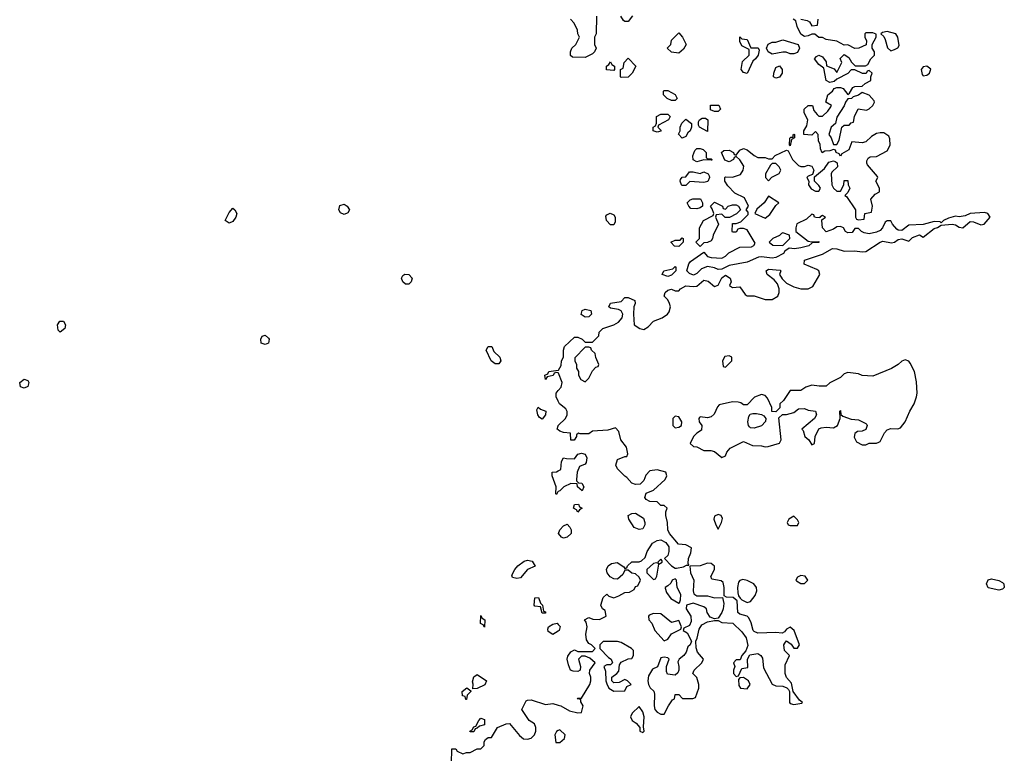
# Model space of a CAD drawing. Header units: inches. Extents: x 2380053 to 2584298, y 380219 to 546618.
# Tile 466 of 656: x 2477006 to 2482481, y 462447 to 466528. Entities that reach past the tile are written whole.
import ezdxf

# ---------------------------------------------------------------- set-up
doc = ezdxf.new("R2010")
doc.units = ezdxf.units.IN
doc.header["$MEASUREMENT"] = 0
doc.layers.add('C4476', color=7, linetype='Continuous')
doc.layers.add('C4486', color=7, linetype='Continuous')

msp = doc.modelspace()

# ---------------------------------------------------------------- linework, layer by layer
at = {"layer": 'C4476', "color": 2, "elevation": 50}
for points in [[(2478810, 465443.7), (2478790, 465453.2), (2478779.5, 465470), (2478786.3, 465493.7), (2478810, 465501.6), (2478827.3, 465490), (2478839.1, 465470), (2478830, 465454)], [(2478170, 465395.1), (2478147.6, 465410), (2478170, 465456), (2478190, 465479.1), (2478202.8, 465470), (2478213.4, 465450), (2478206.8, 465430), (2478190, 465406)], [(2479150, 465056), (2479136, 465070), (2479129.6, 465090.4), (2479135.5, 465104.5), (2479147, 465113), (2479170.3, 465110.3), (2479187.3, 465090), (2479182.8, 465070), (2479170, 465057.2)], [(2477230, 464789.2), (2477220.2, 464800.2), (2477216, 464830), (2477229.5, 464850.5), (2477250, 464850.8), (2477260.7, 464830), (2477256.3, 464810)], [(2478370, 464720.9), (2478348.1, 464728.1), (2478346, 464750), (2478353.2, 464766.8), (2478370, 464772.7), (2478390, 464756), (2478393.4, 464750), (2478390, 464729.3)], [(2479670, 464612.7), (2479650, 464614), (2479627, 464630), (2479599, 464690), (2479609.7, 464710.3), (2479630.3, 464710.3), (2479642.6, 464682.6), (2479676.4, 464650), (2479681.6, 464630)], [(2477030, 464478.4), (2477010, 464485.2), (2477005.6, 464510), (2477030, 464528), (2477050, 464520.7), (2477056.4, 464510), (2477050, 464487)], [(2479910, 464306), (2479895.5, 464315.5), (2479886, 464330), (2479882, 464358), (2479888, 464372), (2479901.1, 464361.1), (2479930.6, 464350), (2479930, 464329)], [(2479770, 463419), (2479745.2, 463425.2), (2479743.1, 463436.9), (2479758, 463470), (2479775.3, 463490), (2479810, 463516), (2479830, 463521), (2479855.3, 463515.3), (2479872.7, 463487.3), (2479830, 463468.7), (2479790, 463422)], [(2479910, 463226), (2479902, 463262), (2479870, 463266), (2479866, 463270), (2479870, 463312), (2479890, 463314), (2479902, 463282), (2479912, 463270), (2479918, 463238), (2479930, 463234), (2479930, 463226)], [(2479590, 463148.7), (2479582, 463162), (2479568.4, 463168.4), (2479570, 463214), (2479578, 463198), (2479591.3, 463190)], [(2479526, 462806), (2479528, 462832), (2479524, 462844), (2479530, 462872), (2479550, 462884.7), (2479602, 462850), (2479592, 462828), (2479550, 462808)], [(2479486, 462746), (2479482, 462762), (2479467.3, 462767.3), (2479466, 462790), (2479491.1, 462811.1), (2479514, 462794), (2479514, 462790), (2479494, 462770), (2479490, 462746)], [(2479510, 462566), (2479508.7, 462570), (2479522, 462578), (2479530, 462594), (2479542, 462598), (2479558, 462630), (2479570, 462642), (2479590, 462634), (2479590, 462606), (2479562, 462598), (2479550, 462586), (2479538, 462582), (2479530, 462566)]]:
    msp.add_lwpolyline(points, close=True, dxfattribs=at)
for points in [[(2480000, 464562.7), (2479990, 464566), (2479978, 464562), (2479971.6, 464548.4), (2479938, 464542), (2479930, 464526), (2479926, 464550), (2479942, 464558), (2479948.4, 464571.6), (2480000, 464577.8)], [(2480000, 464406), (2479988, 464430), (2479988, 464450), (2480000, 464464.2)], [(2480000, 464245.5), (2479994, 464250), (2480000, 464268.3)], [(2480000, 463902.7), (2479998, 463902), (2479990, 463886), (2479986, 463890), (2479988, 463930), (2479966, 463990), (2479966, 464010), (2479990, 464012), (2480000, 464017.8)], [(2480000, 463127), (2479970, 463108), (2479944, 463124), (2479942, 463138), (2479946, 463150), (2479970, 463164.7), (2479994, 463170), (2480000, 463163.5)], [(2479406, 462390), (2479409.1, 462470.9), (2479430, 462472), (2479438, 462458), (2479470, 462444.7), (2479490, 462451.3), (2479510, 462451.3), (2479550, 462471.3), (2479570, 462472), (2479588, 462490), (2479588, 462510), (2479596.4, 462523.6), (2479610, 462534), (2479630, 462534), (2479662, 462590), (2479711.6, 462611.6), (2479730, 462612), (2479785.2, 462545.2), (2479807.9, 462527.9), (2479830, 462524.7), (2479850, 462531.3), (2479868.7, 462550), (2479875.3, 462570), (2479875.3, 462590), (2479868, 462610), (2479838, 462630), (2479798, 462690), (2479822, 462738), (2479830, 462742), (2479850, 462744.7), (2479930, 462718.8), (2479970, 462724.7), (2480000, 462714.7)], [(2480000, 462573), (2479990, 462568), (2479981, 462550), (2479986.4, 462506.4), (2480000, 462506.2)]]:
    msp.add_lwpolyline(points, dxfattribs=at)
at = {"layer": 'C4486', "color": 2, "elevation": 50}
for points in [[(2480212.7, 466547.3), (2480212, 466450), (2480202, 466430), (2480202, 466390), (2480211.3, 466370), (2480202, 466350), (2480190, 466338), (2480150, 466318), (2480080.4, 466320.4), (2480068.4, 466328.4), (2480068, 466350), (2480075.3, 466370), (2480098, 466390), (2480118, 466430), (2480108.9, 466448.9), (2480108, 466470), (2480088.9, 466508.9), (2480069, 466530)], [(2480414, 466550), (2480390, 466518), (2480370, 466518), (2480363.1, 466523.1), (2480348.4, 466548.4)], [(2481348.4, 466531.6), (2481383.6, 466523.6), (2481396.9, 466516.9), (2481410, 466494), (2481442, 466498), (2481446, 466530)], [(2480000, 464577.8), (2480002, 464578), (2480016.4, 464603.6), (2480018, 464630), (2480028.7, 464650), (2480029, 464690), (2480035.3, 464710), (2480090, 464762), (2480110, 464762), (2480134, 464750), (2480150, 464734), (2480190, 464734), (2480226, 464770), (2480228, 464790), (2480249.1, 464810.9), (2480310, 464831), (2480335.5, 464844.5), (2480355.3, 464870), (2480359, 464890), (2480350, 464908), (2480336, 464916), (2480290, 464922.9), (2480282, 464930), (2480290, 464950.8), (2480350, 464960.5), (2480370, 464982), (2480390, 464983), (2480426.4, 464966.4), (2480427.7, 464950), (2480420.7, 464930), (2480418, 464890), (2480422, 464830), (2480454, 464810), (2480475.3, 464804.7), (2480500.4, 464819.6), (2480529.1, 464850.9), (2480578, 464870), (2480608, 464890), (2480618, 464902), (2480624, 464930), (2480619, 464950), (2480609, 464970), (2480589, 464990), (2480594.5, 465010), (2480610, 465023.8), (2480630, 465028.4), (2480650, 465019.3), (2480670, 465018.8), (2480679.3, 465030), (2480710, 465048.2), (2480750, 465042.8), (2480770, 465044.7), (2480810, 465078), (2480833.7, 465073.7), (2480870, 465042.8), (2480889.3, 465050.7), (2480910, 465091.3), (2480930, 465106), (2480956, 465090), (2480961, 465070), (2480952, 465050), (2480970, 465038), (2481010, 465042), (2481039.6, 464999.6), (2481050, 464992), (2481090, 464991), (2481150, 464971), (2481190, 464971), (2481222, 464990), (2481229, 465010), (2481229, 465030), (2481219.3, 465059.3), (2481201.2, 465081.2), (2481162.7, 465110), (2481157.2, 465130), (2481170, 465140.7), (2481234.8, 465134.8), (2481238, 465130), (2481231.3, 465110), (2481245.4, 465085.4), (2481270, 465062), (2481310, 465042), (2481350, 465031.3), (2481390, 465031.3), (2481416, 465044), (2481454, 465110), (2481449, 465130), (2481438, 465138), (2481367.2, 465167.2), (2481369.3, 465190), (2481470, 465223.8), (2481525.4, 465254.6), (2481550, 465253), (2481590, 465240.5), (2481650, 465242), (2481690, 465236.3), (2481710, 465239.1), (2481789.7, 465290.3), (2481804.7, 465295.3), (2481854.2, 465285.8), (2481870, 465290.5), (2481890, 465305.5), (2481910, 465308), (2481950, 465296), (2481970, 465316.3), (2482010, 465330.6), (2482030, 465318), (2482090, 465366.8), (2482110, 465371), (2482130, 465384.7), (2482190, 465390.5), (2482210, 465386.7), (2482230, 465373), (2482250, 465370.6), (2482290, 465404.9), (2482310, 465403.8), (2482350, 465387.3), (2482369.4, 465390.6), (2482402.7, 465430), (2482389.5, 465449.5), (2482370, 465456.2), (2482290, 465449.4), (2482262.4, 465437.6), (2482230, 465431.6), (2482210, 465435.6), (2482170, 465424.5), (2482142, 465410), (2482130, 465398), (2482123.1, 465403.1), (2482090, 465405.2), (2482030, 465389.2), (2481950, 465385.1), (2481910, 465354.5), (2481890, 465356.2), (2481882.5, 465362.5), (2481859.3, 465390), (2481850, 465408.7), (2481830, 465408.7), (2481818, 465402), (2481804, 465370), (2481790, 465356), (2481770, 465346.6), (2481730, 465337.2), (2481702, 465342), (2481686, 465350), (2481670, 465366), (2481650, 465366), (2481635.3, 465344.7), (2481610, 465342), (2481598, 465350), (2481586, 465370), (2481570, 465378), (2481550, 465375.3), (2481530, 465362), (2481490, 465348), (2481469.3, 465369.3), (2481466, 465410), (2481466, 465414), (2481486, 465430), (2481470, 465438), (2481454, 465430), (2481454, 465426), (2481432.7, 465427.3), (2481426, 465430), (2481422, 465442), (2481410, 465446), (2481381, 465419), (2481327.5, 465392.5), (2481321, 465370), (2481322, 465350), (2481390, 465296), (2481410, 465291.3), (2481450, 465294), (2481450, 465289), (2481412.7, 465287.3), (2481394, 465270), (2481350, 465259.3), (2481314, 465254), (2481283.6, 465256.4), (2481259.6, 465240.4), (2481252.5, 465227.5), (2481210, 465204.5), (2481190, 465200.7), (2481130, 465209.5), (2481113, 465207), (2481050, 465179.5), (2480950, 465160.9), (2480910, 465139.3), (2480890, 465138), (2480870, 465146.6), (2480830, 465154), (2480797.5, 465142.5), (2480770, 465116), (2480752.7, 465107.3), (2480730, 465115.3), (2480715.3, 465130), (2480726, 465170), (2480736.4, 465183.6), (2480810, 465234), (2480831.1, 465211.1), (2480850, 465204.7), (2480910, 465202), (2480930, 465212), (2480949.1, 465230.9), (2481010, 465262), (2481075.3, 465264.7), (2481088.4, 465271.6), (2481095.3, 465284.7), (2481050, 465358), (2481030, 465366), (2481010, 465366), (2480998, 465362), (2480990, 465346), (2480970, 465346), (2480968, 465350), (2480970, 465394), (2480990, 465394), (2481016.4, 465403.6), (2481056.4, 465443.6), (2481056.4, 465456.4), (2481046, 465470), (2481058, 465490), (2481036.5, 465536.5), (2480982, 465562), (2480943.1, 465603.1), (2480926, 465630), (2480926, 465650), (2480930, 465654), (2480970, 465652), (2481014, 465666), (2481028.7, 465690), (2481032.9, 465712.9), (2481010, 465748), (2480990, 465766), (2480978, 465762), (2480974, 465750), (2480950, 465738), (2480927.3, 465747.3), (2480908, 465790), (2480920.4, 465799.6), (2480950, 465802), (2480974, 465790), (2480978, 465778), (2480990, 465774), (2481010, 465802), (2481030, 465812), (2481050, 465804.7), (2481090, 465772), (2481110, 465762), (2481150, 465762), (2481170, 465754), (2481190, 465754), (2481207.3, 465772.7), (2481270, 465802), (2481278, 465798), (2481302, 465750), (2481336.9, 465716.9), (2481350, 465711.3), (2481370, 465711.3), (2481390, 465718), (2481410, 465714), (2481422, 465690), (2481414, 465666), (2481390, 465658), (2481382, 465650), (2481394, 465630), (2481392, 465610), (2481406.4, 465586.4), (2481430, 465574), (2481450, 465574), (2481458, 465590), (2481450, 465606), (2481426, 465630), (2481426, 465654), (2481480.4, 465699.6), (2481504.7, 465735.3), (2481530, 465742), (2481539.6, 465739.6), (2481551.6, 465731.6), (2481554, 465710), (2481521, 465679), (2481518, 465670), (2481522, 465610), (2481531.6, 465591.6), (2481550, 465574), (2481570, 465574), (2481588, 465610), (2481590, 465634), (2481610, 465634), (2481612, 465610), (2481622, 465590), (2481610, 465566), (2481594, 465550), (2481603.6, 465543.6), (2481654, 465470), (2481654, 465430), (2481658, 465418), (2481670, 465414), (2481702, 465418), (2481706, 465450), (2481742, 465458), (2481748, 465490), (2481738, 465530), (2481762, 465558), (2481786, 465570), (2481786, 465590), (2481766, 465630), (2481778, 465650), (2481776.4, 465656.4), (2481720.2, 465720.2), (2481715.3, 465730), (2481716.4, 465743.6), (2481723.1, 465756.9), (2481735.3, 465764.7), (2481770, 465766.8), (2481830, 465798), (2481845.2, 465830), (2481844.7, 465864.7), (2481839.3, 465879.3), (2481810, 465899), (2481790, 465899), (2481770, 465894), (2481741.6, 465878.4), (2481710, 465848.7), (2481690, 465842), (2481632, 465848), (2481615.3, 465804.7), (2481578, 465782), (2481570, 465768), (2481562, 465782), (2481546, 465790), (2481542, 465802), (2481530, 465806), (2481510, 465798), (2481483.6, 465796.4), (2481468, 465788), (2481458, 465810), (2481456.4, 465836.4), (2481447.3, 465852.7), (2481446, 465890), (2481430, 465906), (2481410, 465886), (2481366, 465890), (2481366, 465910), (2481382, 465938), (2481389, 465970), (2481368, 466010), (2481368, 466030), (2481390, 466051.3), (2481414, 466050), (2481422, 466022), (2481439.6, 465999.6), (2481450, 465992), (2481470, 465992), (2481500.2, 466019.8), (2481516.5, 466043.5), (2481519, 466050), (2481488.7, 466070), (2481499.3, 466110), (2481525.2, 466130), (2481535.1, 466144.9), (2481548.9, 466151.1), (2481570, 466151.3), (2481584.5, 466144.5), (2481610, 466112), (2481620.4, 466119.6), (2481638, 466150), (2481650, 466156), (2481690, 466158), (2481706.3, 466173.7), (2481738, 466190), (2481738, 466210), (2481746, 466230), (2481730, 466246), (2481718, 466242), (2481712, 466228), (2481691.6, 466228.4), (2481650, 466248.7), (2481630, 466248.7), (2481610, 466228.7), (2481550, 466198), (2481535.3, 466184.7), (2481510, 466178), (2481489.2, 466190), (2481478, 466258), (2481450, 466278), (2481426, 466310), (2481436.4, 466323.6), (2481450, 466331.3), (2481470, 466322), (2481490, 466294), (2481492, 466272), (2481535.3, 466255.3), (2481550, 466234), (2481578, 466290), (2481568.4, 466311.6), (2481590, 466334), (2481616.9, 466316.9), (2481631.6, 466291.6), (2481652, 466272), (2481708, 466272), (2481722, 466278), (2481738, 466310), (2481758, 466330), (2481758, 466350), (2481746, 466370), (2481746, 466390), (2481768, 466430), (2481767.3, 466447.3), (2481750, 466455.3), (2481710, 466454), (2481706, 466450), (2481704.7, 466430), (2481714, 466410), (2481712.7, 466387.3), (2481671.1, 466368.9), (2481650, 466368), (2481610, 466388), (2481590, 466386), (2481550, 466408), (2481490, 466418), (2481470, 466428), (2481450, 466428), (2481427.3, 466447.3), (2481410, 466448), (2481390, 466438), (2481370, 466435.3), (2481350, 466448), (2481329, 466490), (2481322, 466522), (2481306, 466530)], [(2480000, 464464.2), (2480016.4, 464483.6), (2480022, 464510), (2480002, 464562), (2480000, 464562.7)], [(2480000, 464268.3), (2480000.5, 464270), (2480041.2, 464310), (2480049.2, 464330), (2480049, 464349), (2480043.1, 464363.1), (2480008, 464390), (2480000, 464406)], [(2480000, 462714.7), (2480014, 462710), (2480063.6, 462683.6), (2480110, 462672), (2480130, 462674), (2480138, 462710), (2480126, 462734), (2480126, 462746), (2480106, 462750), (2480110, 462754), (2480130, 462754), (2480175.3, 462830), (2480182, 462850), (2480182, 462870), (2480174, 462890), (2480175.3, 462910), (2480206, 462950), (2480176.4, 462976.4), (2480150, 462988), (2480130, 462988), (2480112, 462970), (2480124.7, 462930), (2480122, 462910), (2480110, 462902), (2480083.1, 462903.1), (2480068.9, 462908.9), (2480058, 462938), (2480049.2, 462970), (2480053.6, 462986.4), (2480070, 463012), (2480090, 463022), (2480110, 463014), (2480190, 463014), (2480206, 463030), (2480186, 463050), (2480170, 463058), (2480158, 463078), (2480154, 463110), (2480162, 463150), (2480156.4, 463176.4), (2480146, 463190), (2480170, 463202), (2480192.7, 463192.7), (2480230, 463192), (2480266, 463210), (2480262, 463242), (2480246, 463250), (2480238, 463270), (2480250, 463314), (2480270, 463332), (2480281, 463321), (2480310, 463311.3), (2480338, 463322), (2480370, 463342), (2480396.4, 463343.6), (2480422, 463358), (2480430, 463374), (2480442, 463378), (2480458, 463410), (2480450, 463426), (2480430, 463446), (2480408.7, 463448.7), (2480390, 463466), (2480370, 463466), (2480358.8, 463441.2), (2480330, 463415.3), (2480310, 463417.2), (2480289.4, 463429.4), (2480272.7, 463450), (2480269.2, 463470), (2480277.2, 463490), (2480296.6, 463503.4), (2480327.3, 463507.3), (2480364.7, 463484.7), (2480370, 463474), (2480382, 463478), (2480386, 463490), (2480410, 463511.3), (2480450, 463511.3), (2480463.1, 463516.9), (2480484, 463536), (2480495.3, 463570), (2480524.4, 463615.6), (2480550, 463630.5), (2480570, 463633.4), (2480599.2, 463619.2), (2480614.9, 463594.9), (2480615.5, 463570), (2480610, 463548), (2480592, 463530), (2480630.4, 463490.4), (2480650, 463477.3), (2480657.3, 463477.3), (2480696.6, 463483.4), (2480714, 463494), (2480726, 463494), (2480722, 463502), (2480724, 463530), (2480737.2, 463562.8), (2480742, 463590), (2480710, 463606), (2480669.4, 463609.4), (2480619, 463670), (2480609, 463690), (2480608.7, 463730), (2480598, 463770), (2480598, 463790), (2480606, 463810), (2480590, 463826), (2480570, 463826), (2480550, 463846), (2480510, 463848), (2480490, 463858), (2480482, 463870), (2480490, 463894), (2480530, 463911.3), (2480595.3, 463970), (2480604, 463990), (2480598, 464010), (2480550, 464024), (2480510, 464018), (2480486.4, 463993.6), (2480475.3, 463964.7), (2480456, 463944), (2480430, 463942), (2480408.7, 463950), (2480382, 463982), (2480370, 463988.7), (2480330, 464028.7), (2480321.2, 464050), (2480330, 464082), (2480370, 464098), (2480382, 464098), (2480388, 464112), (2480379, 464150), (2480349.2, 464190), (2480336.4, 464236.4), (2480318, 464258), (2480275.3, 464244.7), (2480190, 464238), (2480170, 464224), (2480123.1, 464223.1), (2480112.7, 464227.3), (2480102, 464218), (2480102, 464210), (2480089.1, 464189.1), (2480069.5, 464189.5), (2480068, 464228), (2480030, 464231.5), (2480010, 464238), (2480000, 464245.5)], [(2480000, 464017.8), (2480014, 464026), (2480019, 464070), (2480029.2, 464090.8), (2480046, 464086), (2480090, 464084.7), (2480109.6, 464110.4), (2480130, 464117.1), (2480150, 464110.6), (2480159.3, 464090), (2480155.9, 464064.1), (2480150, 464055.3), (2480118, 464042), (2480106, 464010), (2480102, 463970), (2480102, 463962), (2480112, 463952), (2480132, 463950), (2480142, 463930), (2480134, 463906), (2480108, 463930), (2480106, 463946), (2480070, 463948), (2480031.6, 463928.4), (2480010, 463906), (2480000, 463902.7)], [(2480000, 463163.5), (2480011.3, 463151.3), (2480004.7, 463130), (2480000, 463127)], [(2480000, 462506.2), (2480010, 462506), (2480035.3, 462530), (2480038, 462550), (2480010, 462578), (2480000, 462573)]]:
    msp.add_lwpolyline(points, dxfattribs=at)
at = {"layer": 'C4486', "color": 2}
for points, elevation in [([(2480670, 466342), (2480630, 466348), (2480606, 466370), (2480626, 466390), (2480630, 466414), (2480670, 466454), (2480691.6, 466431.6), (2480711, 466390), (2480696.9, 466363.1)], 50), ([(2481050, 466228), (2481030, 466234), (2481017.2, 466250), (2481025.2, 466294.8), (2481062, 466330), (2481062, 466362), (2481022, 466382), (2481010, 466406), (2481010, 466432), (2481021, 466421), (2481050, 466418), (2481072, 466372), (2481111.6, 466371.6), (2481118, 466358), (2481111.3, 466330), (2481098, 466310), (2481082, 466298)], 50), ([(2481830, 466462), (2481803.6, 466456.4), (2481794, 466450), (2481810, 466434), (2481818, 466418), (2481831.6, 466371.6), (2481850, 466354), (2481870, 466362), (2481888.4, 466371.6), (2481895.3, 466384.7), (2481888.7, 466430), (2481878, 466450)], 50), ([(2481290, 466338), (2481267.3, 466347.3), (2481250, 466348), (2481190, 466335.3), (2481168, 466350), (2481158, 466370), (2481168.4, 466391.6), (2481190, 466402), (2481210, 466402), (2481250, 466416), (2481334, 466390), (2481342, 466370), (2481330, 466346), (2481310, 466338)], 50), ([(2480350, 466206), (2480346, 466210), (2480346, 466250), (2480362, 466258), (2480366, 466290), (2480390, 466314), (2480431.3, 466270), (2480412, 466230), (2480390, 466208)], 50), ([(2480310, 466246), (2480268.4, 466248.4), (2480268, 466270), (2480282, 466278), (2480290, 466294), (2480298, 466278), (2480314, 466270), (2480314, 466250)], 50), ([(2481210, 466202), (2481198, 466210), (2481199, 466230), (2481210, 466262), (2481230, 466271.3), (2481244.7, 466250), (2481244.7, 466230), (2481230, 466209)], 50), ([(2482050, 466269.2), (2482030, 466266), (2482018, 466250), (2482023.8, 466223.8), (2482030, 466216), (2482050, 466218.8), (2482064, 466230), (2482072.1, 466252.1)], 50), ([(2480630, 466078), (2480606, 466090), (2480586, 466110), (2480586, 466130), (2480590, 466134), (2480610, 466134), (2480650, 466112), (2480662, 466090), (2480650, 466078)], 50), ([(2481690, 466122), (2481670, 466108), (2481641, 466099), (2481631, 466089), (2481610, 466088), (2481598, 466070), (2481590.9, 466049.1), (2481550, 465986), (2481542, 465950), (2481518, 465930), (2481504.7, 465890), (2481518, 465870), (2481530, 465834), (2481550, 465834), (2481562, 465858), (2481578, 465930), (2481590, 465942), (2481618, 465942), (2481630, 465954), (2481642, 465958), (2481648, 465990), (2481668.7, 466031.3), (2481714.6, 466025.4), (2481730, 466031.3), (2481748.7, 466050), (2481758, 466070), (2481756.4, 466076.4), (2481728.9, 466108.9)], 50), ([(2480870, 466018), (2480847.3, 466027.3), (2480847.3, 466052.7), (2480892.7, 466052.7), (2480902, 466030), (2480890, 466018)], 50), ([(2480550, 465902), (2480528, 465910), (2480528, 465930), (2480542, 465938), (2480547.3, 465952.7), (2480546, 465990), (2480570, 466002), (2480610, 466002), (2480622, 465990), (2480614, 465970), (2480558, 465942), (2480554, 465930), (2480570, 465914), (2480570, 465908)], 50), ([(2480690, 465868), (2480668.9, 465891.1), (2480678, 465910), (2480678, 465930), (2480688.4, 465951.6), (2480710, 465974), (2480742, 465950), (2480742, 465930), (2480734, 465910), (2480721, 465899), (2480710, 465878)], 50), ([(2480830, 465906), (2480786, 465930), (2480780.4, 465940.4), (2480780.4, 465959.6), (2480786, 465970), (2480800.4, 465979.6), (2480819.6, 465979.6), (2480831.6, 465971.6)], 50), ([(2481290, 465826), (2481286, 465830), (2481288, 465868), (2481294, 465874), (2481306, 465874), (2481306, 465886), (2481311.1, 465891.1), (2481314, 465890), (2481314, 465870), (2481298, 465862)], 50), ([(2480830, 465754), (2480850, 465754), (2480854, 465750), (2480854, 465746), (2480850, 465746), (2480810, 465748), (2480770, 465738), (2480750, 465748), (2480749, 465770), (2480760.2, 465799.8), (2480770, 465812), (2480790, 465812), (2480805.4, 465805.4), (2480822, 465790), (2480822, 465762)], 50), ([(2481210, 465728), (2481190, 465728), (2481181, 465719), (2481152, 465670), (2481152, 465650), (2481170, 465632), (2481188.7, 465651.3), (2481228.4, 465671.6), (2481238, 465690), (2481228, 465710)], 50), ([(2480810, 465622), (2480732.7, 465627.3), (2480710, 465606), (2480690, 465606), (2480686, 465610), (2480678, 465630), (2480680.4, 465639.6), (2480690, 465652), (2480710, 465654), (2480730, 465682), (2480750, 465682), (2480790, 465672), (2480810, 465682), (2480834, 465670), (2480839.6, 465659.6), (2480842, 465650), (2480832, 465628)], 50), ([(2481170, 465546), (2481144.7, 465510), (2481105.4, 465474.6), (2481094, 465450), (2481150, 465424.7), (2481176.5, 465443.5), (2481210, 465494), (2481226, 465510)], 50), ([(2480770, 465475.3), (2480738, 465478), (2480726, 465490), (2480718, 465510), (2480734.6, 465525.4), (2480748.9, 465531.1), (2480791, 465531), (2480802, 465510), (2480802, 465490), (2480790, 465482)], 50), ([(2480930, 465474), (2480946, 465490), (2480970, 465498), (2480990, 465498), (2481002, 465490), (2481014, 465470), (2480991.3, 465448.7), (2480952, 465428), (2480928.4, 465428.4), (2480910, 465446), (2480878, 465442), (2480874, 465430), (2480891.3, 465390), (2480862, 465330), (2480858, 465310), (2480850, 465298), (2480830, 465288), (2480810, 465286), (2480790, 465266), (2480766, 465290), (2480786, 465310), (2480786, 465370), (2480808, 465410), (2480862, 465438), (2480866, 465450), (2480856.4, 465476.4), (2480846, 465490), (2480870, 465512), (2480914, 465490), (2480918, 465478)], 50), ([(2480290, 465386), (2480268, 465410), (2480265.6, 465434.4), (2480270, 465442), (2480288.4, 465451.6), (2480310, 465442), (2480316, 465430), (2480316, 465404), (2480310, 465386)], 50), ([(2481250, 465342), (2481241, 465339), (2481230, 465328), (2481194, 465310), (2481174, 465290), (2481192.7, 465272.7), (2481250, 465272), (2481288, 465310), (2481286, 465330)], 50), ([(2480670, 465266), (2480647.3, 465267.3), (2480626, 465290), (2480650, 465302), (2480678, 465302), (2480690, 465314), (2480694, 465310), (2480694, 465290)], 50), ([(2480610, 465099), (2480578, 465110), (2480588, 465130), (2480638, 465142), (2480650, 465154), (2480654, 465150), (2480654, 465130), (2480630, 465106)], 50), ([(2480150, 464872.7), (2480127.6, 464887.6), (2480134, 464910), (2480150, 464917.1), (2480181, 464910), (2480186, 464890), (2480170, 464874)], 50), ([(2480170, 464706), (2480150, 464706), (2480092.7, 464647.3), (2480092, 464630), (2480102, 464610), (2480102, 464590), (2480112, 464570), (2480112, 464550), (2480125.4, 464525.4), (2480150, 464514), (2480170, 464534), (2480190, 464574), (2480210, 464594), (2480222, 464598), (2480226, 464610), (2480208.4, 464648.4), (2480206, 464670), (2480186, 464690), (2480182, 464702)], 50), ([(2481930, 464635.3), (2481910, 464628.7), (2481890.7, 464609.3), (2481853.2, 464586.8), (2481750, 464544), (2481690, 464548.7), (2481670, 464558), (2481610, 464566), (2481590, 464558), (2481570, 464538), (2481510, 464508), (2481490, 464488.7), (2481451.1, 464488.9), (2481410, 464495.3), (2481376.9, 464483.1), (2481350, 464466), (2481290, 464466), (2481252, 464410), (2481232, 464390), (2481231.6, 464368.4), (2481210, 464346), (2481188, 464348), (2481188, 464370), (2481163.1, 464423.1), (2481150, 464438), (2481130, 464442), (2481091.1, 464428.9), (2481050, 464386), (2481030, 464386), (2481016.4, 464396.4), (2481000.4, 464400.4), (2480970, 464402), (2480895.3, 464384.7), (2480885.2, 464374.8), (2480866.7, 464333.3), (2480850, 464318), (2480830, 464312.3), (2480790, 464318), (2480785.4, 464314.6), (2480782, 464310), (2480784.7, 464290), (2480798, 464270), (2480796, 464244), (2480771.6, 464228.4), (2480751.6, 464208.4), (2480734, 464170), (2480752.7, 464152.7), (2480770, 464152), (2480810, 464132), (2480848.4, 464131.6), (2480870, 464126), (2480910, 464092), (2480930, 464102), (2480937.2, 464122.8), (2480956, 464144), (2481030, 464182), (2481079.6, 464159.6), (2481130, 464158), (2481150, 464152), (2481167.3, 464152.7), (2481230, 464172), (2481239, 464190), (2481227.3, 464312.7), (2481248, 464332), (2481270, 464332), (2481310, 464342), (2481336.4, 464363.6), (2481370, 464364.7), (2481390, 464356), (2481431.3, 464350), (2481436, 464330), (2481424.7, 464310), (2481354, 464250), (2481362, 464242), (2481372, 464210), (2481394, 464190), (2481410, 464162), (2481426, 464170), (2481428, 464210), (2481449, 464251), (2481462.7, 464257.3), (2481490, 464260.7), (2481530, 464257.3), (2481554, 464270), (2481568.4, 464308.4), (2481566, 464350), (2481570, 464354), (2481572, 464332), (2481582, 464322), (2481630, 464304.7), (2481670, 464302), (2481710, 464282), (2481715.3, 464275.3), (2481718, 464270), (2481710, 464248), (2481690, 464238), (2481663.6, 464236.4), (2481650, 464226), (2481646, 464206), (2481659.6, 464179.6), (2481690, 464162), (2481710, 464162), (2481730, 464172), (2481770, 464171.3), (2481783.1, 464176.9), (2481790, 464182), (2481814, 464230), (2481830, 464246), (2481850, 464254), (2481888.9, 464251.1), (2481903.1, 464256.9), (2481928.7, 464290), (2481955.3, 464350), (2481979, 464390), (2481992.7, 464430), (2481996, 464450), (2481993.2, 464513.2), (2481982, 464570), (2481958, 464618), (2481950, 464628)], 50), ([(2480950, 464658), (2480926.4, 464653.6), (2480914, 464630), (2480918, 464598), (2480930, 464594), (2480966, 464630), (2480966, 464650)], 50), ([(2480650, 464322), (2480638, 464310), (2480638, 464270), (2480650, 464258), (2480670, 464262), (2480686, 464270), (2480688, 464290), (2480670, 464318)], 50), ([(2481090, 464255.3), (2481070, 464258), (2481063.1, 464263.1), (2481058, 464270), (2481055.3, 464290), (2481060.4, 464319.6), (2481067.3, 464332.7), (2481082, 464338), (2481103.1, 464336.9), (2481131, 464331), (2481143.6, 464323.6), (2481154, 464310), (2481152.7, 464292.7), (2481130, 464268.7)], 50), ([(2480110, 463788), (2480102, 463802), (2480086, 463810), (2480090, 463831.3), (2480112, 463832), (2480118, 463818), (2480134, 463810), (2480118, 463802)], 50), ([(2480450, 463692), (2480423.3, 463703.3), (2480392.7, 463750), (2480389.6, 463770.4), (2480410, 463780.5), (2480430, 463782.4), (2480474.4, 463754.4), (2480482.4, 463730), (2480481.6, 463718.4), (2480470, 463696)], 50), ([(2480890, 463775.3), (2480870, 463766), (2480866, 463750), (2480876.9, 463716.9), (2480890, 463694), (2480908.7, 463730), (2480913.6, 463753.6), (2480906, 463770)], 50), ([(2481310, 463766), (2481282, 463750), (2481274, 463730), (2481278, 463718), (2481290, 463714), (2481330, 463714), (2481338, 463730), (2481330, 463746)], 50), ([(2480030, 463644), (2480018, 463650), (2480002, 463670), (2480008.7, 463690), (2480030, 463711.3), (2480050, 463722), (2480065.4, 463705.4), (2480072, 463690), (2480072, 463670), (2480050, 463648.7)], 50), ([(2480570, 463526), (2480554, 463510), (2480558, 463502), (2480546, 463506), (2480530, 463502), (2480492, 463470), (2480492, 463450), (2480530, 463414), (2480542, 463418), (2480548, 463432), (2480560.4, 463499.6), (2480578, 463510), (2480578, 463518)], 50), ([(2480830, 463504), (2480788.9, 463488.9), (2480732.7, 463487.3), (2480736, 463450), (2480754.4, 463410), (2480750.7, 463350), (2480754.4, 463334.4), (2480770, 463322.8), (2480830, 463323), (2480870, 463310.8), (2480914, 463314), (2480921, 463281), (2480918, 463250), (2480910.4, 463229.6), (2480890, 463198), (2480870, 463195.3), (2480844.7, 463204.7), (2480829.2, 463229.2), (2480824, 463250), (2480810, 463261.2), (2480750, 463282), (2480714, 463270), (2480711.3, 463250), (2480738, 463210), (2480739.8, 463180.2), (2480730, 463158), (2480698, 463142), (2480694, 463130), (2480716.9, 463116.9), (2480742, 463070), (2480734, 463050), (2480721, 463039), (2480711.3, 463010), (2480698, 462990), (2480672, 462970), (2480664.7, 462955.3), (2480671, 462930), (2480671, 462909), (2480665.4, 462894.6), (2480650, 462882), (2480607.3, 462887.3), (2480602, 462902), (2480602, 462930), (2480618, 462970), (2480610, 462978), (2480590, 462982), (2480570, 462978), (2480551.6, 462928.4), (2480524.7, 462915.3), (2480502.8, 462877.2), (2480498, 462850), (2480502, 462830), (2480511.6, 462811.6), (2480532, 462792), (2480536, 462776), (2480533.4, 462710), (2480537.3, 462690), (2480550, 462674.8), (2480570, 462664), (2480590, 462664.7), (2480614, 462710), (2480636.4, 462743.6), (2480646, 462750), (2480650, 462774), (2480670, 462774), (2480691.3, 462751.3), (2480749.1, 462750.9), (2480763.1, 462756.9), (2480781.2, 462810), (2480781.2, 462830), (2480770, 462868), (2480748, 462890), (2480755.3, 462910), (2480798, 462950), (2480808, 462970), (2480775.3, 463010), (2480767.3, 463032.7), (2480766, 463070), (2480773.6, 463086.4), (2480783.2, 463136.8), (2480799.3, 463160.7), (2480830, 463178), (2480870, 463184.7), (2480890, 463184.7), (2480910, 463174.8), (2480970.3, 463170.3), (2481022, 463122), (2481044.9, 463090), (2481054, 463046), (2481044, 463016), (2481022, 462990), (2481012.7, 462967.3), (2480990, 462966), (2480974, 462950), (2480982, 462930), (2480974, 462910), (2480974, 462890), (2480990, 462874), (2481002, 462878), (2481022, 462918), (2481055.3, 462924.7), (2481053.2, 462970), (2481065.6, 462994.4), (2481110, 463002), (2481126.8, 462990), (2481135.2, 462975.2), (2481141.6, 462921.6), (2481190, 462831.3), (2481210, 462822.8), (2481250, 462821), (2481271.1, 462811.1), (2481281, 462801), (2481286, 462790), (2481286, 462730), (2481290, 462724.7), (2481310, 462718.8), (2481354.6, 462725.4), (2481358, 462730), (2481342, 462742), (2481306, 462790), (2481296.5, 462836.5), (2481270, 462868), (2481261.2, 462890), (2481262, 462938), (2481286, 462990), (2481258, 463018), (2481255.3, 463050), (2481260.2, 463059.8), (2481270, 463072), (2481294.8, 463054.8), (2481310, 463032), (2481330, 463032), (2481342, 463050), (2481312, 463130), (2481290, 463148.7), (2481270, 463138), (2481258, 463122), (2481245.4, 463114.6), (2481210, 463119), (2481110, 463115.3), (2481090, 463124), (2481084, 463130), (2481073.2, 463173.2), (2481059.5, 463199.5), (2481050, 463209), (2481010, 463221.2), (2480999, 463230), (2480995.3, 463295.3), (2480973.6, 463313.6), (2480935.3, 463315.3), (2480922, 463322), (2480923.7, 463370), (2480917, 463397), (2480906, 463406), (2480854.6, 463414.6), (2480849.3, 463430), (2480869, 463470), (2480868.7, 463488.7), (2480850, 463502)], 50), ([(2480650, 463418), (2480634, 463410), (2480626, 463394), (2480610, 463378), (2480594, 463370), (2480594, 463366), (2480602, 463342), (2480627.1, 463307.1), (2480670, 463282), (2480675.3, 463284.7), (2480680.4, 463299.6), (2480682, 463330), (2480662, 463370), (2480658, 463410)], 50), ([(2481026.4, 463413.6), (2481010, 463408.7), (2481002, 463398), (2480997.3, 463370), (2480998.8, 463338.8), (2481002, 463322), (2481011.3, 463310), (2481020.7, 463300.7), (2481050, 463286), (2481070, 463291), (2481094.8, 463325.2), (2481104, 463350), (2481102, 463370), (2481088, 463390), (2481050, 463409)], 50), ([(2481350, 463435.3), (2481330, 463426), (2481322, 463410), (2481325.4, 463405.4), (2481350, 463392), (2481370, 463392), (2481388, 463410), (2481372.9, 463432.9)], 50), ([(2482450, 463355.1), (2482390, 463366.6), (2482382, 463390), (2482390, 463411), (2482410, 463417.3), (2482450, 463407.3), (2482470, 463397.3), (2482477.3, 463390), (2482480.7, 463370), (2482470, 463359.3)], 46), ([(2480530, 463224), (2480505.4, 463214.6), (2480502, 463210), (2480504.7, 463190), (2480521, 463170), (2480538, 463130), (2480590, 463072), (2480610, 463082), (2480630, 463112), (2480682, 463138), (2480686, 463150), (2480670, 463186), (2480630, 463175.3), (2480570, 463222)], 50), ([(2480330, 463069), (2480250, 463068), (2480232, 463050), (2480232, 463030), (2480279.6, 462979.6), (2480294, 462970), (2480302, 462950), (2480290, 462938), (2480270, 462938), (2480254, 462930), (2480263.6, 462903.6), (2480264.7, 462850), (2480270, 462834), (2480282, 462810), (2480310, 462792), (2480370, 462794), (2480382, 462818), (2480406, 462830), (2480386, 462850), (2480370, 462858), (2480339.6, 462840.4), (2480310, 462838), (2480298, 462850), (2480298, 462870), (2480326, 462890), (2480336.4, 462903.6), (2480340.4, 462939.6), (2480350, 462954), (2480390, 462972), (2480410, 462974), (2480418, 462990), (2480418, 463018), (2480408, 463030), (2480350, 463064)], 50), ([(2481030, 462868), (2481010, 462866), (2481002, 462858), (2481003.6, 462823.6), (2481014, 462810), (2481050, 462804.7), (2481068, 462830), (2481058, 462850)], 50), ([(2480450, 462708), (2480412, 462670), (2480402, 462650), (2480412, 462630), (2480434.4, 462614.4), (2480454, 462590), (2480454, 462570), (2480470, 462562), (2480478, 462570), (2480474.6, 462594.6), (2480477.2, 462650), (2480470, 462678)], 50)]:
    msp.add_lwpolyline(points, close=True, dxfattribs=dict(at, elevation=elevation))

doc.saveas('drawing.dxf')
